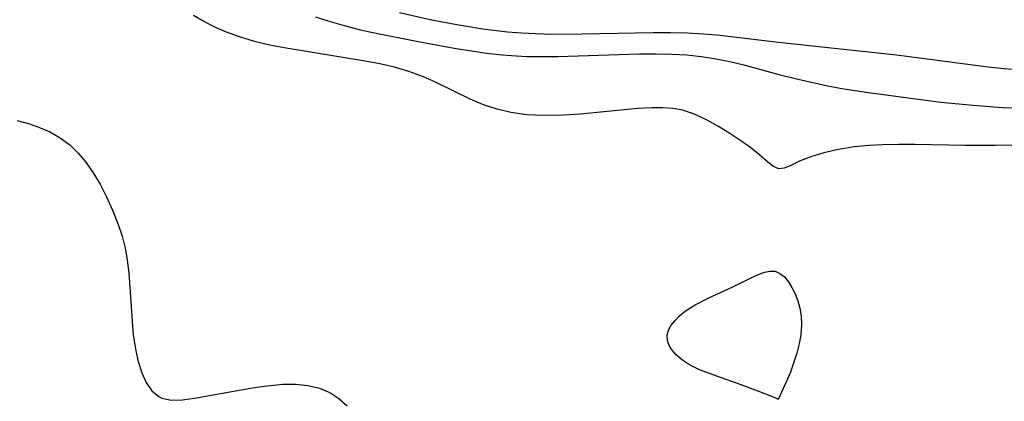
# Model space of a CAD drawing. Header units: metres. Extents: x 1073367 to 1082519, y 1569854 to 1574957.
# Tile 574 of 656: x 1078484 to 1078594, y 1573586 to 1573628. Entities that reach past the tile are written whole.
import ezdxf

# ---------------------------------------------------------------- set-up
doc = ezdxf.new("R2010")
doc.units = ezdxf.units.M
doc.layers.add('CGG_CurvaNivelLidar_v1', color=253, linetype='Continuous', lineweight=30)

msp = doc.modelspace()

# ---------------------------------------------------------------- linework, layer by layer
at = {"layer": 'CGG_CurvaNivelLidar_v1'}
for p, q in [((1078504.8672, 1573628.2822, 71.5), (1078503.7228, 1573628.9598, 71.5)), ((1078517.2501, 1573628.8193, 71), (1078518.6191, 1573628.3641, 71)), ((1078529.9537, 1573628.4835, 70.5), (1078526.541, 1573629.241, 70.5)), ((1078506.087, 1573627.6756, 71.5), (1078504.8672, 1573628.2822, 71.5)), ((1078507.3757, 1573627.1184, 71.5), (1078506.087, 1573627.6756, 71.5)), ((1078518.6191, 1573628.3641, 71), (1078520.4063, 1573627.8423, 71)), ((1078520.4063, 1573627.8423, 71), (1078522.2166, 1573627.3846, 71)), ((1078532.9165, 1573627.9087, 70.5), (1078529.9537, 1573628.4835, 70.5)), ((1078535.779, 1573627.4372, 70.5), (1078532.9165, 1573627.9087, 70.5)), ((1078538.523, 1573627.1036, 70.5), (1078535.779, 1573627.4372, 70.5)), ((1078508.7189, 1573626.611, 71.5), (1078507.3757, 1573627.1184, 71.5)), ((1078510.4638, 1573626.0599, 71.5), (1078508.7189, 1573626.611, 71.5)), ((1078522.2166, 1573627.3846, 71), (1078523.5935, 1573627.077, 71)), ((1078523.5935, 1573627.077, 71), (1078528.4359, 1573626.1141, 71)), ((1078540.0698, 1573626.9828, 70.5), (1078538.523, 1573627.1036, 70.5)), ((1078541.6204, 1573626.907, 70.5), (1078540.0698, 1573626.9828, 70.5)), ((1078543.3778, 1573626.8663, 70.5), (1078541.6204, 1573626.907, 70.5)), ((1078546.8089, 1573626.8703, 70.5), (1078543.3778, 1573626.8663, 70.5)), ((1078554.6713, 1573627.04, 70.5), (1078546.8089, 1573626.8703, 70.5)), ((1078556.5695, 1573627.0415, 70.5), (1078554.6713, 1573627.04, 70.5)), ((1078558.4648, 1573626.9923, 70.5), (1078556.5695, 1573627.0415, 70.5)), ((1078560.2595, 1573626.8863, 70.5), (1078558.4648, 1573626.9923, 70.5)), ((1078562.0504, 1573626.7281, 70.5), (1078560.2595, 1573626.8863, 70.5)), ((1078568.5336, 1573625.9665, 70.5), (1078562.0504, 1573626.7281, 70.5)), ((1078511.9772, 1573625.6953, 71.5), (1078510.4638, 1573626.0599, 71.5)), ((1078513.5293, 1573625.3992, 71.5), (1078511.9772, 1573625.6953, 71.5)), ((1078522.7444, 1573623.9087, 71.5), (1078513.5293, 1573625.3992, 71.5)), ((1078528.4359, 1573626.1141, 71), (1078532.5898, 1573625.3493, 71)), ((1078532.5898, 1573625.3493, 71), (1078536.1738, 1573624.7909, 71)), ((1078581.6336, 1573624.5738, 70.5), (1078568.5336, 1573625.9665, 70.5)), ((1078536.1738, 1573624.7909, 71), (1078537.972, 1573624.5875, 71)), ((1078537.972, 1573624.5875, 71), (1078538.9597, 1573624.5077, 71)), ((1078538.9597, 1573624.5077, 71), (1078540.6633, 1573624.4252, 71)), ((1078540.6633, 1573624.4252, 71), (1078544.0816, 1573624.4095, 71)), ((1078544.0816, 1573624.4095, 71), (1078553.135, 1573624.6946, 71)), ((1078553.135, 1573624.6946, 71), (1078554.9271, 1573624.7133, 71)), ((1078554.9271, 1573624.7133, 71), (1078556.7119, 1573624.6803, 71)), ((1078556.7119, 1573624.6803, 71), (1078558.4075, 1573624.5803, 71)), ((1078558.4075, 1573624.5803, 71), (1078560.0063, 1573624.4087, 71)), ((1078560.0063, 1573624.4087, 71), (1078561.5928, 1573624.1634, 71)), ((1078561.5928, 1573624.1634, 71), (1078563.1656, 1573623.8553, 71)), ((1078591.8049, 1573623.2428, 70.5), (1078581.6336, 1573624.5738, 70.5)), ((1078524.3837, 1573623.5876, 71.5), (1078522.7444, 1573623.9087, 71.5)), ((1078525.9976, 1573623.2114, 71.5), (1078524.3837, 1573623.5876, 71.5)), ((1078527.5756, 1573622.7571, 71.5), (1078525.9976, 1573623.2114, 71.5)), ((1078563.1656, 1573623.8553, 71), (1078564.7238, 1573623.4949, 71)), ((1078564.7238, 1573623.4949, 71), (1078568.7528, 1573622.3907, 71)), ((1078593.5703, 1573623.0494, 70.5), (1078591.8049, 1573623.2428, 70.5)), ((1078529.2222, 1573622.1532, 71.5), (1078527.5756, 1573622.7571, 71.5)), ((1078530.5296, 1573621.5649, 71.5), (1078529.2222, 1573622.1532, 71.5)), ((1078568.7528, 1573622.3907, 71), (1078570.4013, 1573621.9736, 71)), ((1078595.3348, 1573622.9063, 70.5), (1078593.5703, 1573623.0494, 70.5)), ((1078534.3735, 1573619.665, 71.5), (1078530.5296, 1573621.5649, 71.5)), ((1078570.4013, 1573621.9736, 71), (1078573.8352, 1573621.2074, 71)), ((1078573.8352, 1573621.2074, 71), (1078575.5733, 1573620.8785, 71)), ((1078575.5733, 1573620.8785, 71), (1078578.5278, 1573620.4134, 71)), ((1078578.5278, 1573620.4134, 71), (1078584.5999, 1573619.5882, 71)), ((1078535.8451, 1573619.058, 71.5), (1078534.3735, 1573619.665, 71.5)), ((1078537.3554, 1573618.5581, 71.5), (1078535.8451, 1573619.058, 71.5)), ((1078554.4961, 1573618.7281, 71.5), (1078552.9338, 1573618.6335, 71.5)), ((1078555.683, 1573618.7308, 71.5), (1078554.4961, 1573618.7281, 71.5)), ((1078556.8375, 1573618.6441, 71.5), (1078555.683, 1573618.7308, 71.5)), ((1078584.5999, 1573619.5882, 71), (1078586.5472, 1573619.3579, 71)), ((1078586.5472, 1573619.3579, 71), (1078590.1283, 1573618.9992, 71)), ((1078590.1283, 1573618.9992, 71), (1078593.3924, 1573618.7697, 71)), ((1078593.3924, 1573618.7697, 71), (1078595.2005, 1573618.7003, 71)), ((1078538.9028, 1573618.1887, 71.5), (1078537.3554, 1573618.5581, 71.5)), ((1078540.6566, 1573617.9516, 71.5), (1078538.9028, 1573618.1887, 71.5)), ((1078542.4424, 1573617.8609, 71.5), (1078540.6566, 1573617.9516, 71.5)), ((1078544.7097, 1573617.8959, 71.5), (1078542.4424, 1573617.8609, 71.5)), ((1078546.6204, 1573618.0195, 71.5), (1078544.7097, 1573617.8959, 71.5)), ((1078552.9338, 1573618.6335, 71.5), (1078546.6204, 1573618.0195, 71.5)), ((1078557.9517, 1573618.442, 71.5), (1078556.8375, 1573618.6441, 71.5)), ((1078559.3264, 1573617.9856, 71.5), (1078557.9517, 1573618.442, 71.5)), ((1078560.6386, 1573617.3637, 71.5), (1078559.3264, 1573617.9856, 71.5)), ((1078484.1815, 1573617.3251, 71.5), (1078485.4377, 1573616.9668, 71.5)), ((1078485.4377, 1573616.9668, 71.5), (1078486.6518, 1573616.5452, 71.5)), ((1078486.6518, 1573616.5452, 71.5), (1078487.8095, 1573616.0346, 71.5)), ((1078561.9043, 1573616.6455, 71.5), (1078560.6386, 1573617.3637, 71.5)), ((1078563.169, 1573615.8624, 71.5), (1078561.9043, 1573616.6455, 71.5)), ((1078487.8095, 1573616.0346, 71.5), (1078488.9472, 1573615.3787, 71.5)), ((1078564.3684, 1573615.0644, 71.5), (1078563.169, 1573615.8624, 71.5)), ((1078488.9472, 1573615.3787, 71.5), (1078489.9946, 1573614.5968, 71.5)), ((1078489.9946, 1573614.5968, 71.5), (1078490.9368, 1573613.6983, 71.5)), ((1078565.4687, 1573614.2702, 71.5), (1078564.3684, 1573615.0644, 71.5)), ((1078576.9195, 1573614.3749, 71.5), (1078575.1874, 1573614.0914, 71.5)), ((1078578.5773, 1573614.5407, 71.5), (1078576.9195, 1573614.3749, 71.5)), ((1078580.1021, 1573614.6212, 71.5), (1078578.5773, 1573614.5407, 71.5)), ((1078581.8629, 1573614.6577, 71.5), (1078580.1021, 1573614.6212, 71.5)), ((1078583.6531, 1573614.6543, 71.5), (1078581.8629, 1573614.6577, 71.5)), ((1078589.2251, 1573614.5464, 71.5), (1078583.6531, 1573614.6543, 71.5)), ((1078592.5541, 1573614.5275, 71.5), (1078589.2251, 1573614.5464, 71.5)), ((1078595.887, 1573614.5881, 71.5), (1078592.5541, 1573614.5275, 71.5)), ((1078490.9368, 1573613.6983, 71.5), (1078491.7854, 1573612.6953, 71.5)), ((1078566.4297, 1573613.4999, 71.5), (1078565.4687, 1573614.2702, 71.5)), ((1078567.3517, 1573612.6822, 71.5), (1078566.4297, 1573613.4999, 71.5)), ((1078572.1268, 1573613.2832, 71.5), (1078570.8942, 1573612.7994, 71.5)), ((1078573.5761, 1573613.7202, 71.5), (1078572.1268, 1573613.2832, 71.5)), ((1078575.1874, 1573614.0914, 71.5), (1078573.5761, 1573613.7202, 71.5)), ((1078491.7854, 1573612.6953, 71.5), (1078492.6106, 1573611.5076, 71.5)), ((1078567.9786, 1573612.1996, 71.5), (1078567.3517, 1573612.6822, 71.5)), ((1078568.5756, 1573611.9547, 71.5), (1078567.9786, 1573612.1996, 71.5)), ((1078569.833, 1573612.2765, 71.5), (1078569.1757, 1573612.0081, 71.5)), ((1078570.8942, 1573612.7994, 71.5), (1078569.833, 1573612.2765, 71.5)), ((1078492.6106, 1573611.5076, 71.5), (1078493.3549, 1573610.2416, 71.5)), ((1078569.1757, 1573612.0081, 71.5), (1078568.5756, 1573611.9547, 71.5)), ((1078493.3549, 1573610.2416, 71.5), (1078494.0368, 1573608.919, 71.5)), ((1078494.0368, 1573608.919, 71.5), (1078494.7442, 1573607.3767, 71.5)), ((1078494.7442, 1573607.3767, 71.5), (1078495.3687, 1573605.789, 71.5)), ((1078495.3687, 1573605.789, 71.5), (1078495.7941, 1573604.4753, 71.5)), ((1078495.7941, 1573604.4753, 71.5), (1078496.1343, 1573603.1341, 71.5)), ((1078496.1343, 1573603.1341, 71.5), (1078496.3316, 1573602.0798, 71.5)), ((1078496.3316, 1573602.0798, 71.5), (1078496.5417, 1573600.4177, 71.5)), ((1078496.5417, 1573600.4177, 71.5), (1078496.9454, 1573594.4859, 71.5)), ((1078565.658, 1573599.9305, 71.5), (1078566.3377, 1573600.2387, 71.5)), ((1078566.3377, 1573600.2387, 71.5), (1078566.9879, 1573600.4748, 71.5)), ((1078566.9879, 1573600.4748, 71.5), (1078567.6021, 1573600.6038, 71.5)), ((1078567.6021, 1573600.6038, 71.5), (1078568.1711, 1573600.5814, 71.5)), ((1078568.1711, 1573600.5814, 71.5), (1078568.7127, 1573600.3548, 71.5)), ((1078568.7127, 1573600.3548, 71.5), (1078569.2008, 1573599.9527, 71.5)), ((1078563.4733, 1573598.839, 71.5), (1078565.658, 1573599.9305, 71.5)), ((1078569.2008, 1573599.9527, 71.5), (1078569.6423, 1573599.4176, 71.5)), ((1078569.6423, 1573599.4176, 71.5), (1078570.0398, 1573598.7822, 71.5)), ((1078560.7458, 1573597.5975, 71.5), (1078563.4733, 1573598.839, 71.5)), ((1078570.0398, 1573598.7822, 71.5), (1078570.3913, 1573598.0708, 71.5)), ((1078570.3913, 1573598.0708, 71.5), (1078570.6898, 1573597.3012, 71.5)), ((1078559.3036, 1573596.8612, 71.5), (1078560.7458, 1573597.5975, 71.5)), ((1078570.6898, 1573597.3012, 71.5), (1078570.9224, 1573596.4857, 71.5)), ((1078557.5434, 1573595.5926, 71.5), (1078558.0626, 1573596.0359, 71.5)), ((1078558.0626, 1573596.0359, 71.5), (1078558.6341, 1573596.4506, 71.5)), ((1078558.6341, 1573596.4506, 71.5), (1078559.3036, 1573596.8612, 71.5)), ((1078570.9224, 1573596.4857, 71.5), (1078571.0731, 1573595.6254, 71.5)), ((1078556.661, 1573594.5941, 71.5), (1078557.0845, 1573595.1282, 71.5)), ((1078557.0845, 1573595.1282, 71.5), (1078557.5434, 1573595.5926, 71.5)), ((1078571.0731, 1573595.6254, 71.5), (1078571.1081, 1573594.6341, 71.5)), ((1078496.9454, 1573594.4859, 71.5), (1078497.0413, 1573593.5663, 71.5)), ((1078556.2028, 1573593.4873, 71.5), (1078556.3549, 1573594.046, 71.5)), ((1078556.3549, 1573594.046, 71.5), (1078556.661, 1573594.5941, 71.5)), ((1078571.1081, 1573594.6341, 71.5), (1078571.0128, 1573593.5215, 71.5)), ((1078497.0413, 1573593.5663, 71.5), (1078497.2868, 1573591.9237, 71.5)), ((1078556.2371, 1573592.921, 71.5), (1078556.2028, 1573593.4873, 71.5)), ((1078556.4359, 1573592.3588, 71.5), (1078556.2371, 1573592.921, 71.5)), ((1078570.8318, 1573592.5234, 71.5), (1078570.576, 1573591.5095, 71.5)), ((1078571.0128, 1573593.5215, 71.5), (1078570.8318, 1573592.5234, 71.5)), ((1078497.2868, 1573591.9237, 71.5), (1078497.5912, 1573590.5656, 71.5)), ((1078556.7706, 1573591.8131, 71.5), (1078556.4359, 1573592.3588, 71.5)), ((1078557.2169, 1573591.2996, 71.5), (1078556.7706, 1573591.8131, 71.5)), ((1078570.576, 1573591.5095, 71.5), (1078570.2657, 1573590.5103, 71.5)), ((1078497.5912, 1573590.5656, 71.5), (1078497.9872, 1573589.3223, 71.5)), ((1078557.7566, 1573590.8221, 71.5), (1078557.2169, 1573591.2996, 71.5)), ((1078558.3748, 1573590.3886, 71.5), (1078557.7566, 1573590.8221, 71.5)), ((1078559.0415, 1573590.0154, 71.5), (1078558.3748, 1573590.3886, 71.5)), ((1078570.2657, 1573590.5103, 71.5), (1078569.8648, 1573589.4066, 71.5)), ((1078497.9872, 1573589.3223, 71.5), (1078498.4858, 1573588.2298, 71.5)), ((1078559.8084, 1573589.6635, 71.5), (1078559.0415, 1573590.0154, 71.5)), ((1078561.7208, 1573588.9361, 71.5), (1078559.8084, 1573589.6635, 71.5)), ((1078569.8648, 1573589.4066, 71.5), (1078569.4561, 1573588.4073, 71.5)), ((1078498.4858, 1573588.2298, 71.5), (1078499.1043, 1573587.3331, 71.5)), ((1078564.4056, 1573587.9999, 71.5), (1078561.7208, 1573588.9361, 71.5)), ((1078569.4561, 1573588.4073, 71.5), (1078568.5, 1573586.3625, 71.5)), ((1078499.1043, 1573587.3331, 71.5), (1078499.8667, 1573586.6884, 71.5)), ((1078503.8385, 1573586.4893, 71.5), (1078510.0479, 1573587.6001, 71.5)), ((1078510.0479, 1573587.6001, 71.5), (1078511.5621, 1573587.8377, 71.5)), ((1078511.5621, 1573587.8377, 71.5), (1078513.6313, 1573588.0418, 71.5)), ((1078513.6313, 1573588.0418, 71.5), (1078515.0426, 1573588.0541, 71.5)), ((1078515.0426, 1573588.0541, 71.5), (1078516.4043, 1573587.9244, 71.5)), ((1078516.4043, 1573587.9244, 71.5), (1078517.6941, 1573587.6118, 71.5)), ((1078517.6941, 1573587.6118, 71.5), (1078518.8095, 1573587.1253, 71.5)), ((1078518.8095, 1573587.1253, 71.5), (1078519.8336, 1573586.4627, 71.5)), ((1078566.4909, 1573587.2264, 71.5), (1078564.4056, 1573587.9999, 71.5)), ((1078567.9839, 1573586.6255, 71.5), (1078566.4909, 1573587.2264, 71.5)), ((1078499.8667, 1573586.6884, 71.5), (1078500.2062, 1573586.5206, 71.5)), ((1078500.2062, 1573586.5206, 71.5), (1078501.2748, 1573586.2848, 71.5)), ((1078501.2748, 1573586.2848, 71.5), (1078502.4957, 1573586.306, 71.5)), ((1078502.4957, 1573586.306, 71.5), (1078503.8385, 1573586.4893, 71.5)), ((1078519.8336, 1573586.4627, 71.5), (1078520.756, 1573585.6415, 71.5)), ((1078568.3908, 1573586.4424, 71.5), (1078567.9839, 1573586.6255, 71.5)), ((1078568.5, 1573586.3625, 71.5), (1078568.3908, 1573586.4424, 71.5))]:
    msp.add_line(p, q, dxfattribs=at)

doc.saveas('drawing.dxf')
